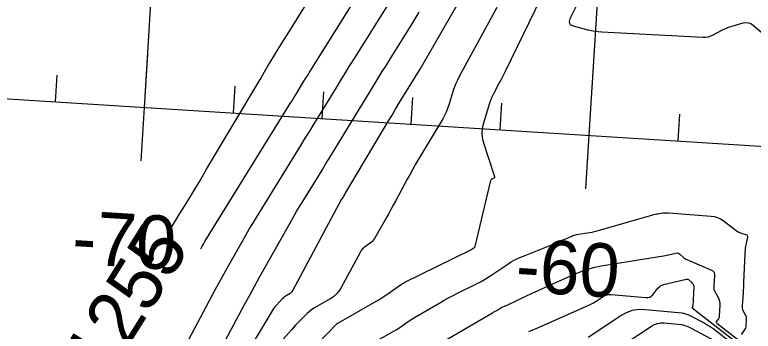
# Model space of a CAD drawing. Extents: x 658976 to 668726, y 639543 to 647196.
# Drawn here: x 662006.1 to 662088.9, y 641802.5 to 641838 of the extents above; entities that cross this region are included whole.
import ezdxf

# ---------------------------------------------------------------- set-up
doc = ezdxf.new("R2010")
doc.units = 0
for name, color, linetype in [('Ex_Contour Labels', 7, 'Continuous'), ('Ex_Major Contours', 7, 'Continuous'), ('Ex_Minor Contours', 7, 'Continuous'), ('R_Axis', 7, 'Continuous'), ('R_Axis Annot', 7, 'Continuous'), ('R_Grid', 7, 'Continuous')]:
    doc.layers.add(name, color=color, linetype=linetype)

msp = doc.modelspace()

# ---------------------------------------------------------------- linework, layer by layer
at = {"layer": 'Ex_Major Contours'}
for points in [[(662023.527, 641813.903), (662024.632, 641815.708), (662025.387, 641816.946), (662026.138, 641818.187), (662026.885, 641819.43), (662027.627, 641820.676), (662033.614, 641830.758), (662034.426, 641832.118), (662035.245, 641833.474), (662036.071, 641834.826), (662036.904, 641836.174), (662040.248, 641841.557)], [(662060.169, 641838.84), (662055.95, 641831.064), (662055.757, 641830.687), (662055.583, 641830.301), (662055.429, 641829.908), (662055.294, 641829.506), (662054.794, 641827.883), (662054.657, 641827.482), (662054.497, 641827.091), (662054.315, 641826.711), (662054.109, 641826.341), (662051.4, 641821.789), (662051.075, 641821.237), (662050.756, 641820.681), (662050.442, 641820.122), (662050.135, 641819.559), (662048.799, 641817.083), (662048.553, 641816.629), (662048.303, 641816.177), (662048.052, 641815.726), (662047.797, 641815.277), (662046.447, 641812.906), (662046.348, 641812.752), (662046.233, 641812.611), (662046.104, 641812.485), (662045.959, 641812.373), (662045.35, 641811.95), (662045.206, 641811.838), (662045.078, 641811.71), (662044.966, 641811.569), (662044.87, 641811.413), (662042.686, 641807.34), (662042.467, 641806.99), (662042.206, 641806.681), (662041.904, 641806.412), (662041.559, 641806.184), (662039.925, 641805.254), (662039.654, 641805.088), (662039.395, 641804.905), (662039.149, 641804.705), (662038.915, 641804.489), (662038.006, 641803.59), (662037.781, 641803.363), (662037.56, 641803.133), (662037.343, 641802.898), (662037.13, 641802.66), (662035.58, 641800.898)], [(662070.429, 641801.833), (662074.089, 641804.26), (662074.733, 641804.616), (662075.407, 641804.851), (662076.113, 641804.964), (662076.849, 641804.956), (662080.571, 641804.613), (662080.958, 641804.559), (662081.333, 641804.466), (662081.698, 641804.337), (662082.051, 641804.17), (662083.441, 641803.427), (662083.784, 641803.234), (662084.117, 641803.027), (662084.442, 641802.806), (662084.757, 641802.571), (662090.005, 641798.48)]]:
    msp.add_lwpolyline(points, dxfattribs=at)
at = {"layer": 'Ex_Minor Contours'}
for points in [[(662026.957, 641811.753), (662027.078, 641811.959), (662027.256, 641812.257), (662027.436, 641812.554), (662037.014, 641828.054), (662037.206, 641828.365), (662037.398, 641828.677), (662037.589, 641828.988), (662037.78, 641829.3), (662038.542, 641830.549), (662038.733, 641830.861), (662038.925, 641831.172), (662039.117, 641831.483), (662039.311, 641831.793), (662049.405, 641847.936)], [(662029.147, 641794.982), (662035.137, 641804.982), (662035.206, 641805.091), (662035.279, 641805.196), (662035.357, 641805.298), (662035.44, 641805.397), (662035.842, 641805.854), (662035.897, 641805.916), (662035.953, 641805.977), (662036.011, 641806.036), (662036.069, 641806.095), (662036.305, 641806.328), (662036.365, 641806.384), (662036.429, 641806.436), (662036.496, 641806.483), (662036.566, 641806.527), (662036.99, 641806.768), (662037.079, 641806.827), (662037.158, 641806.897), (662037.226, 641806.977), (662037.282, 641807.067), (662042.791, 641817.34), (662042.797, 641817.351), (662042.805, 641817.361), (662042.814, 641817.37), (662042.824, 641817.377), (662042.866, 641817.406), (662042.876, 641817.414), (662042.885, 641817.423), (662042.893, 641817.433), (662042.9, 641817.443), (662042.993, 641817.607), (662043.01, 641817.638), (662043.027, 641817.669), (662043.045, 641817.7), (662043.062, 641817.731), (662043.154, 641817.902), (662043.175, 641817.94), (662043.196, 641817.979), (662043.218, 641818.017), (662043.241, 641818.055), (662047.661, 641825.482), (662048.043, 641826.122), (662048.427, 641826.761), (662048.813, 641827.399), (662049.201, 641828.035), (662051.495, 641831.792), (662051.513, 641831.822), (662051.532, 641831.852), (662051.55, 641831.882), (662051.569, 641831.912), (662051.644, 641832.032), (662051.662, 641832.062), (662051.68, 641832.092), (662051.698, 641832.122), (662051.716, 641832.153), (662059.249, 641845.26)], [(662024.952, 641800.306), (662028.636, 641807.212), (662029.001, 641807.891), (662029.37, 641808.569), (662029.743, 641809.244), (662030.12, 641809.917), (662031.634, 641812.606), (662032.016, 641813.276), (662032.405, 641813.943), (662032.8, 641814.605), (662033.202, 641815.263), (662038.196, 641823.345), (662038.692, 641824.149), (662039.187, 641824.953), (662039.68, 641825.758), (662040.173, 641826.564), (662042.142, 641829.788), (662042.635, 641830.593), (662043.13, 641831.397), (662043.628, 641832.2), (662044.127, 641833.001), (662049.477, 641841.557)], [(662065.129, 641839.892), (662061.105, 641831.633), (662060.958, 641831.335), (662060.808, 641831.04), (662060.655, 641830.746), (662060.498, 641830.454), (662059.866, 641829.288), (662059.715, 641828.993), (662059.58, 641828.693), (662059.459, 641828.385), (662059.354, 641828.072), (662058.632, 641825.73), (662058.518, 641825.235), (662058.483, 641824.74), (662058.526, 641824.246), (662058.648, 641823.752), (662059.919, 641819.852), (662059.928, 641819.797), (662059.919, 641819.751), (662059.892, 641819.712), (662059.845, 641819.682), (662059.622, 641819.578), (662059.572, 641819.548), (662059.531, 641819.509), (662059.501, 641819.462), (662059.482, 641819.406), (662057.709, 641811.997), (662057.693, 641811.948), (662057.669, 641811.905), (662057.637, 641811.867), (662057.598, 641811.835), (662057.424, 641811.716), (662057.38, 641811.687), (662057.335, 641811.66), (662057.289, 641811.634), (662057.243, 641811.61), (662049.762, 641807.914), (662049.738, 641807.902), (662049.715, 641807.89), (662049.693, 641807.878), (662049.67, 641807.865), (662049.58, 641807.812), (662049.558, 641807.799), (662049.536, 641807.785), (662049.514, 641807.77), (662049.493, 641807.756), (662047.841, 641806.6), (662047.557, 641806.406), (662047.268, 641806.219), (662046.975, 641806.038), (662046.678, 641805.864), (662042.395, 641803.419), (662042.378, 641803.41), (662042.362, 641803.4), (662042.345, 641803.389), (662042.329, 641803.379), (662042.264, 641803.337), (662042.248, 641803.326), (662042.233, 641803.314), (662042.218, 641803.301), (662042.205, 641803.288), (662040.008, 641801.053)], [(662069.177, 641839.18), (662068.383, 641837.55), (662068.293, 641837.268), (662068.323, 641837.042), (662068.475, 641836.872), (662068.748, 641836.758), (662070.397, 641836.331), (662070.785, 641836.241), (662071.175, 641836.171), (662071.569, 641836.12), (662071.966, 641836.09), (662083.347, 641835.497), (662083.636, 641835.501), (662083.917, 641835.544), (662084.188, 641835.625), (662084.451, 641835.745), (662085.485, 641836.304), (662085.747, 641836.436), (662086.015, 641836.552), (662086.289, 641836.653), (662086.569, 641836.738), (662087.833, 641837.084), (662088.13, 641837.131), (662088.41, 641837.106), (662088.675, 641837.009), (662088.923, 641836.839), (662094.048, 641832.449)], [(662025.362, 641793.256), (662031.89, 641805.492), (662032.456, 641806.546), (662033.028, 641807.596), (662033.606, 641808.643), (662034.19, 641809.687), (662036.948, 641814.584), (662037.333, 641815.259), (662037.725, 641815.93), (662038.123, 641816.598), (662038.528, 641817.261), (662040.162, 641819.905), (662040.57, 641820.567), (662040.977, 641821.229), (662041.384, 641821.891), (662041.789, 641822.554), (662046.417, 641830.134), (662046.874, 641830.879), (662047.333, 641831.624), (662047.793, 641832.367), (662048.256, 641833.109), (662050.11, 641836.074), (662050.57, 641836.817), (662051.023, 641837.565), (662051.469, 641838.317)], [(662047.037, 641801.623), (662048.879, 641802.674), (662049.057, 641802.778), (662049.231, 641802.886), (662049.404, 641802.998), (662049.573, 641803.114), (662050.247, 641803.585), (662050.417, 641803.702), (662050.589, 641803.814), (662050.763, 641803.924), (662050.939, 641804.029), (662053.781, 641805.698), (662054.271, 641805.979), (662054.766, 641806.252), (662055.266, 641806.516), (662055.77, 641806.771), (662057.915, 641807.83), (662058.359, 641808.059), (662058.794, 641808.304), (662059.22, 641808.564), (662059.637, 641808.839), (662061.288, 641809.969), (662061.707, 641810.239), (662062.139, 641810.485), (662062.585, 641810.705), (662063.044, 641810.901), (662066.813, 641812.383), (662066.914, 641812.423), (662067.014, 641812.466), (662067.113, 641812.51), (662067.212, 641812.555), (662067.605, 641812.742), (662067.703, 641812.788), (662067.802, 641812.834), (662067.901, 641812.879), (662068, 641812.923), (662068.586, 641813.185), (662068.719, 641813.239), (662068.853, 641813.284), (662068.991, 641813.32), (662069.131, 641813.347), (662070.575, 641813.577), (662070.862, 641813.627), (662071.147, 641813.686), (662071.43, 641813.753), (662071.711, 641813.83), (662077.667, 641815.552), (662077.81, 641815.591), (662077.955, 641815.625), (662078.101, 641815.655), (662078.248, 641815.681), (662078.837, 641815.773), (662078.985, 641815.792), (662079.133, 641815.802), (662079.281, 641815.804), (662079.429, 641815.797), (662084.214, 641815.423), (662084.581, 641815.369), (662084.929, 641815.266), (662085.259, 641815.114), (662085.57, 641814.912), (662087.179, 641813.707), (662087.282, 641813.637), (662087.39, 641813.578), (662087.504, 641813.529), (662087.623, 641813.491), (662088.108, 641813.361), (662088.211, 641813.317), (662088.278, 641813.251), (662088.308, 641813.162), (662088.302, 641813.05), (662088.098, 641812.018), (662088.06, 641811.804), (662088.03, 641811.59), (662088.009, 641811.374), (662087.996, 641811.158), (662087.868, 641807.991), (662087.855, 641807.699), (662087.839, 641807.407), (662087.821, 641807.115), (662087.801, 641806.824), (662087.69, 641805.347), (662087.689, 641805.212), (662087.706, 641805.081), (662087.742, 641804.954), (662087.796, 641804.831), (662088.048, 641804.345), (662088.102, 641804.222), (662088.139, 641804.094), (662088.158, 641803.963), (662088.16, 641803.828), (662088.123, 641803.141), (662088.106, 641802.998), (662088.068, 641802.862), (662088.011, 641802.733), (662087.934, 641802.611), (662087.586, 641802.139)], [(662051.749, 641799.924), (662059.681, 641804.58), (662059.74, 641804.614), (662059.799, 641804.647), (662059.86, 641804.679), (662059.92, 641804.709), (662060.179, 641804.837), (662060.232, 641804.865), (662060.285, 641804.894), (662060.336, 641804.925), (662060.386, 641804.958), (662060.585, 641805.095), (662060.636, 641805.127), (662060.688, 641805.157), (662060.741, 641805.183), (662060.797, 641805.207), (662061.128, 641805.337), (662061.201, 641805.367), (662061.274, 641805.397), (662061.347, 641805.43), (662061.419, 641805.463), (662064.233, 641806.796), (662064.726, 641807.028), (662065.221, 641807.257), (662065.717, 641807.484), (662066.214, 641807.708), (662069.156, 641809.022), (662069.819, 641809.292), (662070.496, 641809.518), (662071.185, 641809.698), (662071.889, 641809.834), (662078.174, 641810.832), (662078.411, 641810.871), (662078.647, 641810.915), (662078.882, 641810.962), (662079.117, 641811.013), (662080.277, 641811.275), (662080.396, 641811.288), (662080.507, 641811.274), (662080.611, 641811.231), (662080.708, 641811.16), (662081.079, 641810.82), (662081.175, 641810.739), (662081.276, 641810.667), (662081.383, 641810.605), (662081.496, 641810.551), (662084.283, 641809.367), (662084.421, 641809.286), (662084.517, 641809.18), (662084.572, 641809.047), (662084.585, 641808.889), (662084.55, 641808.012), (662084.547, 641807.935), (662084.542, 641807.859), (662084.538, 641807.782), (662084.532, 641807.706), (662084.509, 641807.4), (662084.509, 641807.325), (662084.518, 641807.252), (662084.538, 641807.18), (662084.569, 641807.111), (662085.043, 641806.197), (662085.122, 641806.02), (662085.175, 641805.836), (662085.202, 641805.648), (662085.204, 641805.453), (662085.138, 641804.203), (662085.128, 641804.124), (662085.108, 641804.049), (662085.076, 641803.977), (662085.033, 641803.909), (662084.84, 641803.647), (662084.805, 641803.583), (662084.799, 641803.524), (662084.821, 641803.468), (662084.871, 641803.416), (662091.355, 641798.362)], [(662063.762, 641802.471), (662064.042, 641802.586), (662064.321, 641802.704), (662064.599, 641802.825), (662070.511, 641805.437), (662070.725, 641805.537), (662070.935, 641805.646), (662071.139, 641805.763), (662071.339, 641805.89), (662072.128, 641806.413), (662072.33, 641806.525), (662072.542, 641806.599), (662072.763, 641806.634), (662072.994, 641806.632), (662076.905, 641806.272), (662077.128, 641806.276), (662077.329, 641806.33), (662077.509, 641806.436), (662077.668, 641806.592), (662078.261, 641807.318), (662078.419, 641807.483), (662078.598, 641807.616), (662078.796, 641807.716), (662079.015, 641807.784), (662081.444, 641808.332), (662081.525, 641808.341), (662081.6, 641808.331), (662081.67, 641808.302), (662081.736, 641808.254), (662082.046, 641807.969), (662082.078, 641807.938), (662082.106, 641807.904), (662082.131, 641807.868), (662082.153, 641807.83), (662082.235, 641807.672), (662082.253, 641807.632), (662082.265, 641807.59), (662082.271, 641807.548), (662082.271, 641807.504), (662082.153, 641805.266), (662082.151, 641805.25), (662082.147, 641805.235), (662082.141, 641805.221), (662082.132, 641805.207), (662082.094, 641805.155), (662082.087, 641805.143), (662082.086, 641805.131), (662082.09, 641805.12), (662082.1, 641805.109), (662090.68, 641798.421)], [(662068.342, 641796.996), (662077.519, 641803.082), (662077.852, 641803.266), (662078.201, 641803.388), (662078.567, 641803.446), (662078.947, 641803.442), (662080.503, 641803.299), (662080.886, 641803.244), (662081.258, 641803.153), (662081.619, 641803.025), (662081.969, 641802.859), (662086.896, 641800.226)]]:
    msp.add_lwpolyline(points, dxfattribs=at)
at = {"layer": 'R_Axis'}
for p, q in [((661621.43, 641852.689), (663118.48, 641758.667)), ((662020.267, 641821.628), (662021.019, 641833.604)), ((662010.663, 641828.243), (662010.851, 641831.237)), ((662070.169, 641818.494), (662070.921, 641830.47)), ((662030.624, 641826.989), (662030.812, 641829.984)), ((662040.604, 641826.363), (662040.792, 641829.357)), ((662050.584, 641825.736), (662050.772, 641828.73)), ((662060.565, 641825.109), (662060.753, 641828.103)), ((662080.525, 641823.855), (662080.713, 641826.85))]:
    msp.add_line(p, q, dxfattribs=at)
at = {"layer": 'R_Grid'}
for p, q in [((662020.643, 641827.616), (662036.313, 642077.125)), ((662070.545, 641824.482), (662086.215, 642073.991)), ((661621.43, 641852.689), (663118.48, 641758.667))]:
    msp.add_line(p, q, dxfattribs=at)

# ---------------------------------------------------------------- texts
at = {"layer": 'Ex_Contour Labels'}
msp.add_text('1255', height=6, rotation=57.9151, dxfattribs=at).set_placement((662016.331, 641796.777))
at = {"layer": 'R_Axis Annot'}
for s, p in [('-70', (662012.421, 641810.097)), ('-60', (662062.181, 641806.972))]:
    msp.add_text(s, height=6, rotation=356.4063, dxfattribs=at).set_placement(p)

doc.saveas('drawing.dxf')
